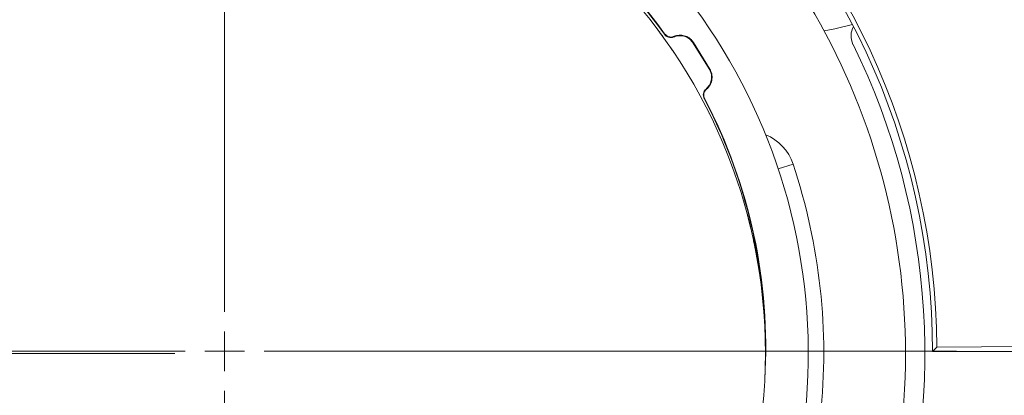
# Model space of a CAD drawing. Header units: millimetres. Extents: x 0 to 1118, y 0 to 864.
# Tile 390 of 512: x 517 to 549, y 419 to 431. Entities that reach past the tile are written whole.
import ezdxf

# ---------------------------------------------------------------- set-up
doc = ezdxf.new("R2010")
doc.units = ezdxf.units.MM
doc.styles.add('SLDTEXTSTYLE0', font='TXT', dxfattribs={"width": 0.605})
doc.dimstyles.new('SLDDIMSTYLE0', dxfattribs={"dimtxt": 3.175, "dimasz": 3.302, "dimexe": 0, "dimexo": 0.0625, "dimgap": 0.79375, "dimtad": 0, "dimdec": 1, "dimlfac": 4, "dimrnd": 1e-09, "dimzin": 12, "dimdsep": 46, "dimtxsty": 'SLDTEXTSTYLE0', "dimsah": 1, "dimcen": 0.09, "dimadec": 0, "dimazin": 3, "dimtfac": 1, "dimtofl": 0, "dimtmove": 0, "dimatfit": 3, "dimfxl": 1, "dimfrac": 2, "dimtolj": 1, "dimtzin": 12, "dimarcsym": 0})
doc.dimstyles.new('SLDDIMSTYLE3', dxfattribs={"dimtxt": 3.175, "dimasz": 3.302, "dimexe": 0, "dimexo": 0.0625, "dimgap": 0.79375, "dimtad": 0, "dimtih": 1, "dimtoh": 1, "dimdec": 1, "dimlfac": 4, "dimrnd": 1e-09, "dimzin": 12, "dimdsep": 46, "dimtxsty": 'SLDTEXTSTYLE0', "dimsah": 1, "dimcen": 0.09, "dimadec": 0, "dimazin": 3, "dimtfac": 1, "dimtofl": 0, "dimtmove": 0, "dimatfit": 3, "dimfxl": 1, "dimfrac": 2, "dimtolj": 1, "dimtzin": 12, "dimarcsym": 0})

# ---------------------------------------------------------------- blocks, each defined once
blk = doc.blocks.new('_D')
at = {"color": 7, "linetype": 'Continuous', "lineweight": 0}
for p, q in [((523.725, 418.739), (523.725, 362.273)), ((602.598, 372.505), (602.598, 362.273)), ((523.725, 363.873), (554.251, 363.873)), ((602.598, 363.873), (565.165, 363.873))]:
    blk.add_line(p, q, dxfattribs=at)
for points in [[(523.725, 363.873), (527.027, 363.365), (527.027, 364.381)], [(602.598, 363.873), (599.296, 364.381), (599.296, 363.365)]]:
    blk.add_solid(points, dxfattribs=at)
at = {"color": 7, "linetype": 'Continuous', "lineweight": 0, "insert": (554.251, 365.529), "char_height": 3.175, "attachment_point": 1, "style": 'SLDTEXTSTYLE0'}
blk.add_mtext('315.5', dxfattribs=at)
blk = doc.blocks.new('_D_9')
at = {"color": 7, "linetype": 'Continuous', "lineweight": 0}
for p, q in [((522.125, 420.339), (447.138, 420.339)), ((448.738, 420.339), (448.738, 403.935)), ((448.738, 382.658), (448.738, 399.062)), ((465.736, 382.658), (447.138, 382.658))]:
    blk.add_line(p, q, dxfattribs=at)
for points in [[(448.738, 420.339), (448.23, 417.037), (449.246, 417.037)], [(448.738, 382.658), (449.246, 385.96), (448.23, 385.96)]]:
    blk.add_solid(points, dxfattribs=at)
at = {"color": 7, "linetype": 'Continuous', "lineweight": 0, "insert": (443.281, 403.155), "char_height": 3.175, "attachment_point": 1, "style": 'SLDTEXTSTYLE0'}
blk.add_mtext('150.7', dxfattribs=at)
blk = doc.blocks.new('SW_CENTERMARKSYMBOL_0')
at = {"color": 0, "linetype": 'Continuous', "lineweight": 0}
for p, q in [((0, 1.27), (0, 23.521)), ((0, 0), (0, 0.635)), ((-1.27, 0), (-23.521, 0)), ((0, 0), (-0.635, 0)), ((0, 0), (0, -0.635)), ((0, 0), (0.635, 0)), ((1.27, 0), (23.521, 0)), ((0, -1.27), (0, -23.521))]:
    blk.add_line(p, q, dxfattribs=at)

msp = doc.modelspace()

# ---------------------------------------------------------------- linework, layer by layer
at = {"color": 9, "linetype": 'Continuous', "lineweight": 0}
for p, q in [((538.7857, 430.329), (538.7814, 430.3111)), ((539.2948, 429.4786), (539.3128, 429.4745)), ((541.9879, 426.4246), (541.5135, 426.2666))]:
    msp.add_line(p, q, dxfattribs=at)
at = {"color": 7, "linetype": 'Continuous', "lineweight": 15}
for p, q in [((539.2948, 429.4786), (538.7814, 430.3111)), ((538.7857, 430.329), (539.3128, 429.4745)), ((546.6087, 420.5442), (546.4667, 420.4018)), ((546.6087, 420.5442), (551.5937, 420.5759)), ((551.5937, 420.4018), (546.4667, 420.4018))]:
    msp.add_line(p, q, dxfattribs=at)
at = {"color": 7, "linetype": 'Continuous', "lineweight": 15, "flags": 128}
msp.add_lwpolyline([(542.9875, 430.7059), (543.3347, 430.7651), (543.8955, 430.9127)], dxfattribs=at)
at = {"color": 9, "linetype": 'Continuous', "lineweight": 0, "flags": 128}
for points in [[(537.8584, 430.5925), (537.8596, 430.5983), (537.8621, 430.6099)], [(538.1596, 430.5084), (538.1608, 430.5143), (538.1634, 430.5261)], [(539.2096, 428.8299), (539.2038, 428.8314), (539.1921, 428.8344)], [(539.1493, 428.523), (539.1435, 428.5245), (539.1321, 428.5276)]]:
    msp.add_lwpolyline(points, dxfattribs=at)
at = {"color": 7, "linetype": 'Continuous', "lineweight": 15}
msp.add_circle((523.7253, 420.3386), 17.375, dxfattribs=at)
for centre, radius, start, end in [((523.7253, 420.3386), 21.875, 63.34723, 172.28355), ((523.7232, 420.4083), 22.3827, 102.3397, 164.93654), ((523.7232, 420.4083), 22.2435, 101.98314, 165.00787), ((523.7253, 420.3386), 21.875, 354, 56.17138), ((523.7232, 420.4083), 22.7435, 359.98351, 50.01649), ((523.7232, 420.4083), 22.8859, 0.34023, 49.65977), ((523.861, 420.5335), 17.2369, 35.70222, 74.29778), ((523.861, 420.5335), 17.25, 35.74217, 74.25783), ((523.7253, 420.3386), 18.75, 338.66789, 59.23603), ((544.4757, 430.5457), 0.625, 151.03296, 206.19232), ((523.7253, 420.3386), 22.5, 340.82971, 26.19232), ((523.861, 420.5335), 17.2369, 0.36851, 27.63111), ((523.861, 420.5335), 17.25, 356.55974, 27.59117), ((540.5233, 425.9366), 1.5438, 18.43064, 67.70423), ((523.7253, 420.3386), 19.25, 354, 18.43064), ((523.7253, 420.3386), 18.4743, 168.3274, 258.33293), ((523.7253, 420.3386), 18.4645, 168.32809, 258.33275), ((523.7232, 420.4083), 28.3685, 249.02778, 358.97222)]:
    msp.add_arc(centre, radius, start, end, dxfattribs=at)
for points, knots in [([(497.14, 406.5039), (496.747, 407.3052), (495.9216, 408.9881), (494.9718, 411.6873), (494.2516, 414.5458), (493.8199, 417.4632), (493.6749, 420.4083), (493.8197, 423.3536), (494.2524, 426.2704), (494.9689, 429.1309), (495.9623, 431.9073), (497.2231, 434.5729), (498.739, 437.1022), (500.4956, 439.4707), (502.4759, 441.6556), (504.6608, 443.6359), (507.0293, 445.3925), (509.5586, 446.9085), (512.2054, 448.1601), (514.9414, 449.1434), (517.7388, 449.8492), (520.5913, 450.3032), (522.5126, 450.3726), (523.4732, 450.4073)], [0, 0, 0, 0, 0.0436448, 0.0916662, 0.1396876, 0.187709, 0.2357304, 0.2837518, 0.3317733, 0.3797947, 0.4278161, 0.4758375, 0.5238589, 0.5718803, 0.6199017, 0.6679232, 0.7159446, 0.763966, 0.8119874, 0.8589905, 0.9059937, 0.9529968, 1, 1, 1, 1]), ([(523.9732, 450.4073), (524.9339, 450.3726), (526.8552, 450.3032), (529.7077, 449.8492), (532.5051, 449.1434), (535.241, 448.1601), (537.8879, 446.9085), (540.4171, 445.3925), (542.7856, 443.6359), (544.9705, 441.6556), (546.9508, 439.4707), (548.7074, 437.1022), (550.2234, 434.5729), (551.4842, 431.9073), (552.4776, 429.1309), (553.1941, 426.2704), (553.6267, 423.3536), (553.7715, 420.4083), (553.6265, 417.4632), (553.1949, 414.5457), (552.4744, 411.6875), (551.4703, 408.8301), (550.549, 407.008), (550.0709, 406.0625)], [0, 0, 0, 0, 0.0466231, 0.0932463, 0.1398694, 0.1864926, 0.2341258, 0.2817589, 0.3293921, 0.3770253, 0.4246585, 0.4722917, 0.5199248, 0.567558, 0.6151912, 0.6628244, 0.7104576, 0.7580907, 0.8057239, 0.8533571, 0.9009903, 0.9486235, 1, 1, 1, 1]), ([(537.7209, 430.6349), (537.7092, 430.6508), (537.6915, 430.6748), (537.6697, 430.7041), (537.6554, 430.7234), (537.6437, 430.739), (537.6349, 430.7507), (537.6296, 430.7578), (537.6293, 430.7583), (537.6291, 430.7585)], [0, 0, 0, 0, 0.24971359, 0.37715176, 0.49979184, 0.62569393, 0.74992698, 0.87485362, 1, 1, 1, 1]), ([(537.8108, 430.5116), (537.8095, 430.5133), (537.8076, 430.5159), (537.7958, 430.5324), (537.7801, 430.5539), (537.7596, 430.5821), (537.7377, 430.612), (537.7265, 430.6272), (537.7209, 430.6349)], [0, 0, 0, 0, 0.2492287, 0.373332, 0.4996969, 0.7490758, 0.874348, 1, 1, 1, 1]), ([(537.8621, 430.6099), (537.8698, 430.6001), (537.895, 430.5683), (537.9522, 430.5276), (538.0338, 430.5032), (538.1073, 430.5058), (538.1485, 430.5207), (538.1634, 430.5261)], [0, 0, 0, 0, 0.1114545, 0.3608417, 0.6102318, 0.8596309, 1, 1, 1, 1]), ([(538.1596, 430.5084), (538.1448, 430.5031), (538.1037, 430.4882), (538.0303, 430.4857), (537.9487, 430.5101), (537.8914, 430.5508), (537.8662, 430.5826), (537.8584, 430.5925)], [0, 0, 0, 0, 0.1395286, 0.3890233, 0.6385055, 0.8879856, 1, 1, 1, 1]), ([(538.7814, 430.3111), (538.7472, 430.356), (538.6787, 430.4459), (538.5267, 430.5281), (538.3592, 430.5581), (538.2338, 430.5382), (538.1707, 430.5129), (538.1596, 430.5084)], [0, 0, 0, 0, 0.2372861, 0.4745721, 0.7118488, 0.949122, 1, 1, 1, 1]), ([(538.7857, 430.329), (538.7791, 430.3392), (538.742, 430.3964), (538.6507, 430.485), (538.4965, 430.557), (538.3249, 430.5773), (538.2172, 430.5432), (538.1634, 430.5261)], [0, 0, 0, 0, 0.0516988, 0.2887711, 0.5258431, 0.762922, 1, 1, 1, 1]), ([(538.1427, 430.0355), (538.1311, 430.0527), (538.1136, 430.0786), (538.093, 430.1089), (538.076, 430.1339), (538.0648, 430.1503), (538.0594, 430.1581), (538.0588, 430.1591), (538.0585, 430.1595)], [0, 0, 0, 0, 0.2495718, 0.3748832, 0.4998622, 0.7492613, 0.8745462, 1, 1, 1, 1]), ([(538.2241, 429.9132), (538.2194, 429.9205), (538.2098, 429.935), (538.1895, 429.9656), (538.1704, 429.9941), (538.1546, 430.0177), (538.1467, 430.0296), (538.1427, 430.0355)], [0, 0, 0, 0, 0.2496424, 0.4995647, 0.7494476, 0.8746968, 1, 1, 1, 1]), ([(538.2295, 429.9051), (538.2294, 429.9053), (538.2292, 429.9056), (538.2258, 429.9107), (538.2241, 429.9132)], [0, 0, 0, 0, 0.5012168, 1, 1, 1, 1]), ([(539.1921, 428.8344), (539.2315, 428.8749), (539.3102, 428.956), (539.3689, 429.1185), (539.3736, 429.2886), (539.3352, 429.4097), (539.3009, 429.4683), (539.2948, 429.4786)], [0, 0, 0, 0, 0.2372797, 0.4745599, 0.7118344, 0.9491087, 1, 1, 1, 1]), ([(539.2096, 428.8299), (539.2188, 428.8379), (539.2698, 428.8831), (539.344, 428.9864), (539.3924, 429.1495), (539.3872, 429.3222), (539.3376, 429.4237), (539.3128, 429.4745)], [0, 0, 0, 0, 0.0516873, 0.2887582, 0.525832, 0.7629156, 1, 1, 1, 1]), ([(539.1321, 428.5276), (539.1215, 428.5538), (539.1003, 428.6061), (539.1038, 428.6924), (539.1336, 428.7722), (539.1706, 428.8161), (539.192, 428.8343), (539.1921, 428.8344)], [0, 0, 0, 0, 0.2497113, 0.499421, 0.7491235, 0.9988226, 1, 1, 1, 1]), ([(539.2096, 428.8299), (539.2095, 428.8297), (539.188, 428.8116), (539.1509, 428.7676), (539.1211, 428.6879), (539.1176, 428.6016), (539.1387, 428.5492), (539.1493, 428.523)], [0, 0, 0, 0, 0.0015525, 0.2511581, 0.5007672, 0.7503841, 1, 1, 1, 1]), ([(539.2956, 428.0493), (539.2949, 428.0509), (539.2933, 428.0539), (539.2932, 428.0542), (539.2931, 428.0543)], [0, 0, 0, 0, 0.4999796, 1, 1, 1, 1]), ([(540.5557, 424.6547), (540.5508, 424.6737), (540.541, 424.7116), (540.5269, 424.7654), (540.5147, 424.8114), (540.5022, 424.858), (540.4921, 424.8952), (540.4909, 424.8997), (540.4903, 424.9019)], [0, 0, 0, 0, 0.1251256, 0.2501462, 0.3750995, 0.5002113, 0.7498221, 1, 1, 1, 1]), ([(540.617, 424.4081), (540.6165, 424.4102), (540.6155, 424.4143), (540.6067, 424.4507), (540.5953, 424.497), (540.5838, 424.5434), (540.5726, 424.588), (540.563, 424.6259), (540.5581, 424.6451), (540.5557, 424.6547)], [0, 0, 0, 0, 0.2501755, 0.499752, 0.6298131, 0.7497346, 0.8747123, 0.937341, 1, 1, 1, 1]), ([(540.7694, 423.713), (540.7656, 423.7323), (540.758, 423.7707), (540.7469, 423.8252), (540.7373, 423.8718), (540.7274, 423.919), (540.7194, 423.9567), (540.7184, 423.9612), (540.7179, 423.9635)], [0, 0, 0, 0, 0.12512594, 0.25014553, 0.37509968, 0.50021085, 0.74982207, 1, 1, 1, 1]), ([(540.817, 423.4634), (540.8166, 423.4655), (540.8158, 423.4697), (540.8091, 423.5065), (540.8003, 423.5534), (540.7914, 423.6003), (540.7827, 423.6455), (540.7752, 423.6838), (540.7714, 423.7033), (540.7694, 423.713)], [0, 0, 0, 0, 0.25017539, 0.49975174, 0.62981331, 0.74973321, 0.87471294, 0.937341, 1, 1, 1, 1])]:
    msp.add_open_spline(points, degree=3, knots=knots, dxfattribs=at)

# ---------------------------------------------------------------- block references
at = {"color": 7, "linetype": 'Continuous', "lineweight": 0}
msp.add_blockref('SW_CENTERMARKSYMBOL_0', (523.7232, 420.4083), dxfattribs=at)

# ---------------------------------------------------------------- dimensions: what is measured, and where the dimension line sits
dim = msp.add_linear_dim(base=(448.7385, 420.3386), p1=(467.3357, 382.6583), p2=(523.7253, 420.3386), angle=90, dimstyle='SLDDIMSTYLE3', dxfattribs=at)
dim.commit()
dim.dimension.update_dxf_attribs({"geometry": '_D_9', "text_midpoint": (448.7385, 401.4985), "dimtype": 160})
dim = msp.add_linear_dim(base=(523.7253, 363.8728), p1=(602.5982, 374.1052), p2=(523.7253, 420.3386), dimstyle='SLDDIMSTYLE0', dxfattribs=at)
dim.commit()
dim.dimension.update_dxf_attribs({"geometry": '_D', "text_midpoint": (559.708, 363.8728), "dimtype": 160})

doc.saveas('drawing.dxf')
